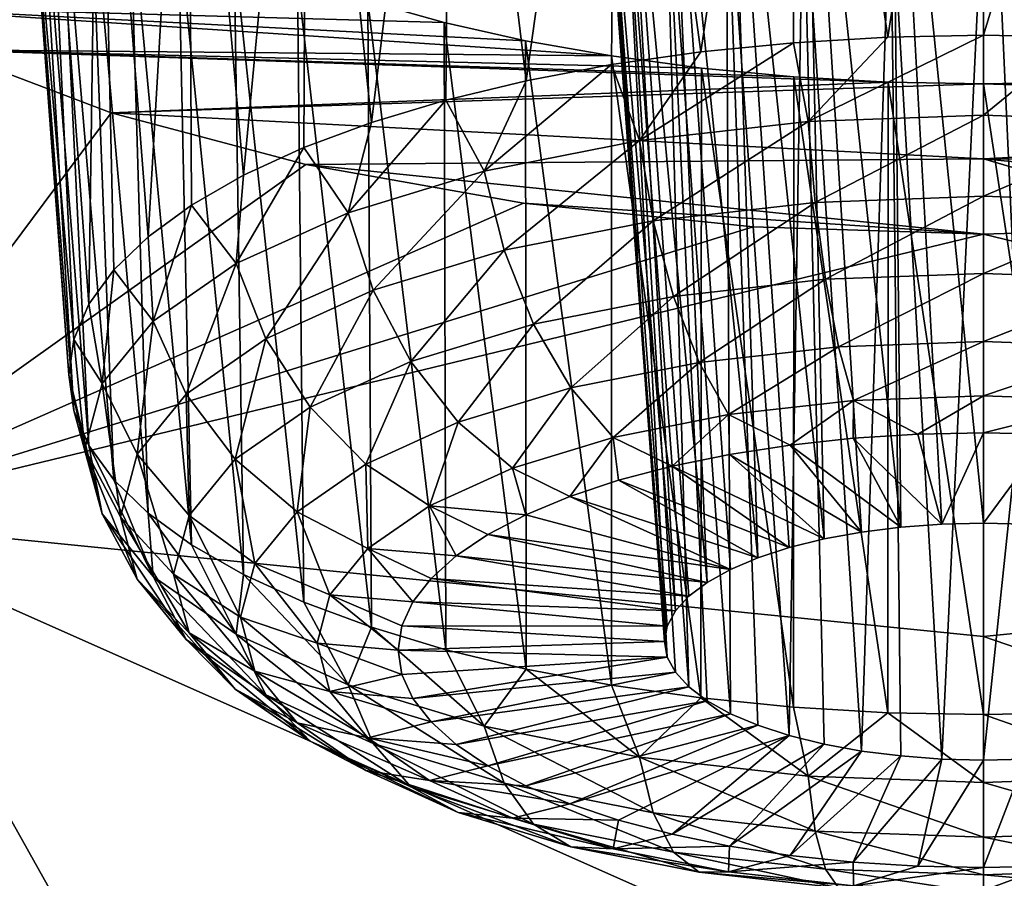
# Model space of a CAD drawing. Header units: metres. Extents: x -90 to 304, y -90 to 74.
# Tile 371 of 570: x 238.49 to 240.03, y 9.05 to 10.4. Entities that reach past the tile are written whole.
import ezdxf

# ---------------------------------------------------------------- set-up
doc = ezdxf.new("R2010")
doc.units = ezdxf.units.M
doc.layers.add('solid_21662050_350', color=7, linetype='CONTINUOUS')

msp = doc.modelspace()

# ---------------------------------------------------------------- linework, layer by layer
at = {"layer": 'solid_21662050_350'}
for points in [[(239.706375, 11.344092, 139.472504), (240, 11.353424, 139.445206), (239.850143, 10.371011, 139.138016)], [(239.850143, 10.371011, 139.138016), (240, 11.353424, 139.445206), (240, 10.373928, 139.130722)], [(240.293655, 11.344091, 139.472504), (240, 10.373928, 139.130722), (240, 11.353424, 139.445206)], [(239.424698, 11.316455, 139.553009), (239.706375, 11.344092, 139.472504), (239.556961, 10.347869, 139.195877)], [(239.706375, 11.344092, 139.472504), (239.70192, 10.362293, 139.159805), (239.556961, 10.347869, 139.195877)], [(239.706375, 11.344092, 139.472504), (239.850143, 10.371011, 139.138016), (239.70192, 10.362293, 139.159805)], [(240.293655, 11.344091, 139.472504), (240.149857, 10.371011, 139.138016), (240, 10.373928, 139.130722)], [(239.166031, 11.271546, 139.682861), (239.424698, 11.316455, 139.553009), (239.283157, 10.302596, 139.309067)], [(239.424698, 11.316455, 139.553009), (239.41687, 10.327897, 139.245804), (239.283157, 10.302596, 139.309067)], [(239.424698, 11.316455, 139.553009), (239.556961, 10.347869, 139.195877), (239.41687, 10.327897, 139.245804)], [(238.939743, 11.210897, 139.856369), (239.166031, 11.271546, 139.682861), (239.04068, 10.237172, 139.472641)], [(239.166031, 11.271546, 139.682861), (239.157303, 10.272243, 139.384949), (239.04068, 10.237172, 139.472641)], [(239.166031, 11.271546, 139.682861), (239.283157, 10.302596, 139.309067), (239.157303, 10.272243, 139.384949)], [(238.753403, 11.136366, 140.066833), (238.939743, 11.210897, 139.856369), (238.840134, 10.154455, 139.679443)], [(238.939743, 11.210897, 139.856369), (238.93457, 10.197765, 139.571152), (238.840134, 10.154455, 139.679443)], [(238.939743, 11.210897, 139.856369), (239.04068, 10.237172, 139.472641), (238.93457, 10.197765, 139.571152)], [(238.613159, 11.050035, 140.307053), (238.753403, 11.136366, 140.066833), (238.690262, 10.058061, 139.920441)], [(238.753403, 11.136366, 140.066833), (238.758392, 10.107716, 139.796295), (238.690262, 10.058061, 139.920441)], [(238.753403, 11.136366, 140.066833), (238.840134, 10.154455, 139.679443), (238.758392, 10.107716, 139.796295)], [(238.5242, 10.954259, 140.569382), (238.613159, 11.050035, 140.307053), (238.597641, 9.952201, 140.185104)], [(238.613159, 11.050035, 140.307053), (238.63649, 10.006032, 140.050522), (238.597641, 9.952201, 140.185104)], [(238.613159, 11.050035, 140.307053), (238.690262, 10.058061, 139.920441), (238.63649, 10.006032, 140.050522)], [(239.855026, 11.037604, 140.30751), (239.718719, 11.020031, 140.356049), (239.87059, 9.60282, 139.846252)], [(239.855026, 11.037604, 140.30751), (240, 9.609147, 139.830429), (240, 11.043582, 140.29097)], [(239.855026, 11.037604, 140.30751), (239.934738, 9.607559, 139.834396), (240, 9.609147, 139.830429)], [(239.855026, 11.037604, 140.30751), (239.87059, 9.60282, 139.846252), (239.934738, 9.607559, 139.834396)], [(240, 11.043582, 140.29097), (240, 9.609147, 139.830429), (240.065262, 9.607559, 139.834396)], [(240.144882, 11.037611, 140.307495), (240, 11.043582, 140.29097), (240.065262, 9.607559, 139.834396)], [(239.718719, 11.020031, 140.356049), (239.598969, 10.991884, 140.433487), (239.75, 9.58427, 139.892624)], [(239.718719, 11.020031, 140.356049), (239.75, 9.58427, 139.892624), (239.80867, 9.595015, 139.865753)], [(239.718719, 11.020031, 140.356049), (239.80867, 9.595015, 139.865753), (239.87059, 9.60282, 139.846252)], [(239.598969, 10.991884, 140.433487), (239.502411, 10.954696, 140.535217), (239.646454, 9.554762, 139.9664)], [(239.598969, 10.991884, 140.433487), (239.646454, 9.554762, 139.9664), (239.695618, 9.570776, 139.926361)], [(239.598969, 10.991884, 140.433487), (239.695618, 9.570776, 139.926361), (239.75, 9.58427, 139.892624)], [(238.490891, 10.851887, 140.845261), (238.5242, 10.954259, 140.569382), (238.574173, 9.897158, 140.322723)], [(238.5242, 10.954259, 140.569382), (238.597641, 9.952201, 140.185104), (238.574173, 9.897158, 140.322723)], [(239.502411, 10.954696, 140.535217), (239.434311, 10.910403, 140.655594), (239.566986, 9.516308, 140.062546)], [(239.502411, 10.954696, 140.535217), (239.566986, 9.516308, 140.062546), (239.603317, 9.536501, 140.012054)], [(239.502411, 10.954696, 140.535217), (239.603317, 9.536501, 140.012054), (239.646454, 9.554762, 139.9664)], [(239.434311, 10.910403, 140.655594), (239.39859, 10.861277, 140.788086), (239.517044, 9.471523, 140.174515)], [(239.434311, 10.910403, 140.655594), (239.517044, 9.471523, 140.174515), (239.538055, 9.494518, 140.11702)], [(239.434311, 10.910403, 140.655594), (239.538055, 9.494518, 140.11702), (239.566986, 9.516308, 140.062546)], [(238.490891, 10.851887, 140.845261), (238.574173, 9.897158, 140.322723), (238.566315, 9.841504, 140.461868)], [(238.49614, 10.799475, 140.984833), (238.490891, 10.851887, 140.845261), (238.566315, 9.841504, 140.461868)], [(239.39859, 10.861277, 140.788086), (239.39772, 10.810013, 140.925278), (239.5, 9.423464, 140.294662)], [(239.39859, 10.861277, 140.788086), (239.5, 9.423464, 140.294662), (239.504272, 9.4477, 140.23407)], [(239.39859, 10.861277, 140.788086), (239.504272, 9.4477, 140.23407), (239.517044, 9.471523, 140.174515)], [(239.39772, 10.810013, 140.925278), (239.504272, 9.399227, 140.35527), (239.5, 9.423464, 140.294662)], [(239.39772, 10.810013, 140.925278), (239.432098, 10.759755, 141.058762), (239.504272, 9.399227, 140.35527)], [(238.49614, 10.799475, 140.984833), (238.566315, 9.841504, 140.461868), (238.574173, 9.785851, 140.601013)], [(238.516113, 10.747108, 141.123199), (238.49614, 10.799475, 140.984833), (238.574173, 9.785851, 140.601013)], [(239.432098, 10.759755, 141.058762), (239.538055, 9.352408, 140.472321), (239.517044, 9.375403, 140.414825)], [(239.432098, 10.759755, 141.058762), (239.49971, 10.713601, 141.180466), (239.538055, 9.352408, 140.472321)], [(239.432098, 10.759755, 141.058762), (239.517044, 9.375403, 140.414825), (239.504272, 9.399227, 140.35527)], [(238.516113, 10.747108, 141.123199), (238.574173, 9.785851, 140.601013), (238.597641, 9.730807, 140.738632)], [(238.550613, 10.695373, 141.258865), (238.516113, 10.747108, 141.123199), (238.597641, 9.730807, 140.738632)], [(239.49971, 10.713601, 141.180466), (239.603317, 9.310426, 140.577286), (239.566986, 9.33062, 140.526794)], [(239.49971, 10.713601, 141.180466), (239.596634, 10.674345, 141.283356), (239.603317, 9.310426, 140.577286)], [(239.49971, 10.713601, 141.180466), (239.566986, 9.33062, 140.526794), (239.538055, 9.352408, 140.472321)], [(237.607452, 10.69474, 214.472244), (236.899963, 6.461707, 220.992294), (240, 6.41942, 221.109741)], [(237.607452, 10.69474, 214.472244), (240, 6.41942, 221.109741), (240, 10.663371, 214.559372)], [(238.550613, 10.695373, 141.258865), (238.597641, 9.730807, 140.738632), (238.63649, 9.676976, 140.87323)], [(238.59935, 10.644773, 141.390625), (238.550613, 10.695373, 141.258865), (238.63649, 9.676976, 140.87323)], [(242.393082, 10.69353, 214.474213), (240, 10.663371, 214.559372), (242.95726, 6.456635, 221.00473)], [(239.596634, 10.674345, 141.283356), (239.695618, 9.276151, 140.662979), (239.646454, 9.292165, 140.62294)], [(239.596634, 10.674345, 141.283356), (239.717178, 10.644409, 141.361435), (239.695618, 9.276151, 140.662979)], [(239.596634, 10.674345, 141.283356), (239.646454, 9.292165, 140.62294), (239.603317, 9.310426, 140.577286)], [(240, 10.663371, 214.559372), (240, 6.41942, 221.109741), (242.95726, 6.456635, 221.00473)], [(238.59935, 10.644773, 141.390625), (238.63649, 9.676976, 140.87323), (238.690262, 9.624949, 141.003296)], [(238.661789, 10.59587, 141.517105), (238.59935, 10.644773, 141.390625), (238.690262, 9.624949, 141.003296)], [(239.717178, 10.644409, 141.361435), (239.75, 9.262658, 140.696716), (239.695618, 9.276151, 140.662979)], [(239.717178, 10.644409, 141.361435), (239.80867, 9.251912, 140.723572), (239.75, 9.262658, 140.696716)], [(239.717178, 10.644409, 141.361435), (239.854324, 10.625658, 141.410187), (239.80867, 9.251912, 140.723572)], [(239.854324, 10.625658, 141.410187), (239.87059, 9.244107, 140.743088), (239.80867, 9.251912, 140.723572)], [(239.854324, 10.625658, 141.410187), (239.934738, 9.239368, 140.754944), (239.87059, 9.244107, 140.743088)], [(239.854324, 10.625658, 141.410187), (240, 10.619274, 141.426758), (239.934738, 9.239368, 140.754944)], [(240.14566, 10.625655, 141.410187), (240.065262, 9.239368, 140.754944), (240, 9.23778, 140.758911)], [(240.14566, 10.625655, 141.410187), (240, 9.23778, 140.758911), (240, 10.619274, 141.426758)], [(240, 10.619274, 141.426758), (240, 9.23778, 140.758911), (239.934738, 9.239368, 140.754944)], [(238.661789, 10.59587, 141.517105), (238.690262, 9.624949, 141.003296), (238.758392, 9.575293, 141.127457)], [(238.73735, 10.549162, 141.637146), (238.661789, 10.59587, 141.517105), (238.758392, 9.575293, 141.127457)], [(238.73735, 10.549162, 141.637146), (238.758392, 9.575293, 141.127457), (238.840134, 9.528554, 141.244308)], [(238.825302, 10.505173, 141.749542), (238.73735, 10.549162, 141.637146), (238.840134, 9.528554, 141.244308)], [(238.825302, 10.505173, 141.749542), (238.840134, 9.528554, 141.244308), (238.93457, 9.485244, 141.352585)], [(238.924805, 10.464364, 141.853256), (238.825302, 10.505173, 141.749542), (238.93457, 9.485244, 141.352585)], [(238.924805, 10.464364, 141.853256), (238.93457, 9.485244, 141.352585), (239.04068, 9.445837, 141.451111)], [(239.034851, 10.427199, 141.947266), (238.924805, 10.464364, 141.853256), (239.04068, 9.445837, 141.451111)], [(239.154373, 10.394097, 142.03064), (238.236221, 10.419333, 142.001129), (239.034851, 10.427199, 141.947266)], [(239.417099, 10.3415, 142.16246), (238.371628, 10.351286, 142.171722), (238.236221, 10.419333, 142.001129)], [(239.282227, 10.365419, 142.102615), (238.236221, 10.419333, 142.001129), (239.154373, 10.394097, 142.03064)], [(239.417099, 10.3415, 142.16246), (238.236221, 10.419333, 142.001129), (239.282227, 10.365419, 142.102615)], [(239.034851, 10.427199, 141.947266), (239.04068, 9.445837, 141.451111), (239.157303, 9.410765, 141.538803)], [(239.154373, 10.394097, 142.03064), (239.034851, 10.427199, 141.947266), (239.157303, 9.410765, 141.538803)], [(239.154373, 10.394097, 142.03064), (239.157303, 9.410765, 141.538803), (239.283157, 9.380412, 141.614685)], [(239.282227, 10.365419, 142.102615), (239.154373, 10.394097, 142.03064), (239.283157, 9.380412, 141.614685)], [(239.725159, 10.238869, 139.13269), (239.850143, 10.371011, 139.138016), (240, 10.373928, 139.130722)], [(240, 10.248921, 139.107559), (239.725159, 10.238869, 139.13269), (240, 10.373928, 139.130722)], [(240, 10.248921, 139.107559), (240, 10.373928, 139.130722), (240.149857, 10.371011, 139.138016)], [(239.282227, 10.365419, 142.102615), (239.283157, 9.380412, 141.614685), (239.41687, 9.355111, 141.677948)], [(239.417099, 10.3415, 142.16246), (239.282227, 10.365419, 142.102615), (239.41687, 9.355111, 141.677948)], [(239.460892, 10.209097, 139.207123), (239.556961, 10.347869, 139.195877), (239.70192, 10.362293, 139.159805)], [(239.725159, 10.238869, 139.13269), (239.460892, 10.209097, 139.207123), (239.70192, 10.362293, 139.159805)], [(239.725159, 10.238869, 139.13269), (239.70192, 10.362293, 139.159805), (239.850143, 10.371011, 139.138016)], [(240.274841, 10.238869, 139.13269), (240, 10.248921, 139.107559), (240.149857, 10.371011, 139.138016)], [(238.371628, 10.351286, 142.171722), (238.632721, 10.252307, 142.417526), (238.158615, 9.616278, 144.06572)], [(239.850632, 10.300695, 142.264191), (238.632721, 10.252307, 142.417526), (238.371628, 10.351286, 142.171722)], [(239.557755, 10.322601, 142.209625), (238.371628, 10.351286, 142.171722), (239.417099, 10.3415, 142.16246)], [(239.702713, 10.30895, 142.243637), (238.371628, 10.351286, 142.171722), (239.557755, 10.322601, 142.209625)], [(239.850632, 10.300695, 142.264191), (238.371628, 10.351286, 142.171722), (239.702713, 10.30895, 142.243637)], [(239.460892, 10.209097, 139.207123), (239.41687, 10.327897, 139.245804), (239.556961, 10.347869, 139.195877)], [(239.217331, 10.160751, 139.328003), (239.283157, 10.302596, 139.309067), (239.41687, 10.327897, 139.245804)], [(239.460892, 10.209097, 139.207123), (239.217331, 10.160751, 139.328003), (239.41687, 10.327897, 139.245804)], [(239.417099, 10.3415, 142.16246), (239.41687, 9.355111, 141.677948), (239.556976, 9.33514, 141.727875)], [(239.557755, 10.322601, 142.209625), (239.417099, 10.3415, 142.16246), (239.556976, 9.33514, 141.727875)], [(239.557755, 10.322601, 142.209625), (239.556976, 9.33514, 141.727875), (239.70192, 9.320716, 141.763931)], [(239.702713, 10.30895, 142.243637), (239.557755, 10.322601, 142.209625), (239.70192, 9.320716, 141.763931)], [(239.850632, 10.300695, 142.264191), (240, 10.297934, 142.271057), (238.632721, 10.252307, 142.417526)], [(240, 10.18026, 142.577042), (238.632721, 10.252307, 142.417526), (240, 10.297934, 142.271057)], [(239.217331, 10.160751, 139.328003), (239.157303, 10.272243, 139.384949), (239.283157, 10.302596, 139.309067)], [(239.702713, 10.30895, 142.243637), (239.70192, 9.320716, 141.763931), (239.850143, 9.311998, 141.785736)], [(239.850632, 10.300695, 142.264191), (239.702713, 10.30895, 142.243637), (239.850143, 9.311998, 141.785736)], [(239.850632, 10.300695, 142.264191), (239.850143, 9.311998, 141.785736), (240, 9.309081, 141.79303)], [(239.850632, 10.300695, 142.264191), (240, 9.309081, 141.79303), (240, 10.297934, 142.271057)], [(240.149368, 10.300695, 142.264191), (241.367157, 10.252264, 142.417633), (240, 10.297934, 142.271057)], [(240.149368, 10.300695, 142.264191), (240, 10.297934, 142.271057), (240.149857, 9.311998, 141.785736)], [(240, 10.18026, 142.577042), (240, 10.297934, 142.271057), (241.367157, 10.252264, 142.417633)], [(240, 10.297934, 142.271057), (240, 9.309081, 141.79303), (240.149857, 9.311998, 141.785736)], [(239.00386, 10.095689, 139.490662), (239.04068, 10.237172, 139.472641), (239.157303, 10.272243, 139.384949)], [(239.217331, 10.160751, 139.328003), (239.00386, 10.095689, 139.490662), (239.157303, 10.272243, 139.384949)], [(238.632721, 10.252307, 142.417526), (238.937561, 10.171184, 142.617004), (238.158615, 9.616278, 144.06572)], [(240, 10.18026, 142.577042), (238.937561, 10.171184, 142.617004), (238.632721, 10.252307, 142.417526)], [(240, 10.18026, 142.577042), (241.367157, 10.252264, 142.417633), (241.062271, 10.171142, 142.617096)], [(239.00386, 10.095689, 139.490662), (238.93457, 10.197765, 139.571152), (239.04068, 10.237172, 139.472641)], [(239.482285, 10.083244, 139.212418), (239.460892, 10.209097, 139.207123), (239.725159, 10.238869, 139.13269)], [(239.482285, 10.083244, 139.212418), (239.725159, 10.238869, 139.13269), (239.736069, 10.111834, 139.140945)], [(239.736069, 10.111834, 139.140945), (239.725159, 10.238869, 139.13269), (240, 10.248921, 139.107559)], [(239.736069, 10.111834, 139.140945), (240, 10.248921, 139.107559), (240, 10.121488, 139.116806)], [(240.274841, 10.238869, 139.13269), (240, 10.121488, 139.116806), (240, 10.248921, 139.107559)], [(240.263931, 10.111834, 139.140945), (240, 10.121488, 139.116806), (240.274841, 10.238869, 139.13269)], [(239.248398, 10.036817, 139.328491), (239.217331, 10.160751, 139.328003), (239.460892, 10.209097, 139.207123)], [(239.248398, 10.036817, 139.328491), (239.460892, 10.209097, 139.207123), (239.482285, 10.083244, 139.212418)], [(238.828659, 10.016409, 139.688889), (238.840134, 10.154455, 139.679443), (238.93457, 10.197765, 139.571152)], [(239.00386, 10.095689, 139.490662), (238.828659, 10.016409, 139.688889), (238.93457, 10.197765, 139.571152)], [(240, 10.18026, 142.577042), (240, 10.062216, 142.882355), (238.937561, 10.171184, 142.617004)], [(240, 10.18026, 142.577042), (240.36087, 10.073801, 142.854309), (240, 10.062216, 142.882355)], [(240, 10.18026, 142.577042), (241.062271, 10.171142, 142.617096), (240.721008, 10.110511, 142.765106)], [(240, 10.18026, 142.577042), (240.721008, 10.110511, 142.765106), (240.36087, 10.073801, 142.854309)], [(238.937561, 10.171184, 142.617004), (239.278824, 10.110542, 142.76503), (238.158615, 9.616278, 144.06572)], [(238.937561, 10.171184, 142.617004), (240, 10.062216, 142.882355), (239.278824, 10.110542, 142.76503)], [(239.043381, 9.974336, 139.484711), (239.00386, 10.095689, 139.490662), (239.217331, 10.160751, 139.328003)], [(239.043381, 9.974336, 139.484711), (239.217331, 10.160751, 139.328003), (239.248398, 10.036817, 139.328491)], [(238.828659, 10.016409, 139.688889), (238.758392, 10.107716, 139.796295), (238.840134, 10.154455, 139.679443)], [(239.278824, 10.110542, 142.76503), (239.639023, 10.073816, 142.854279), (238.158615, 9.616278, 144.06572)], [(239.278824, 10.110542, 142.76503), (240, 10.062216, 142.882355), (239.639023, 10.073816, 142.854279)], [(239.482285, 10.083244, 139.212418), (239.736069, 10.111834, 139.140945), (239.51413, 9.964665, 139.247772)], [(239.736069, 10.111834, 139.140945), (239.752304, 9.991497, 139.180695), (239.51413, 9.964665, 139.247772)], [(239.736069, 10.111834, 139.140945), (240, 10.121488, 139.116806), (239.752304, 9.991497, 139.180695)], [(240, 10.121488, 139.116806), (240, 10.000557, 139.158035), (239.752304, 9.991497, 139.180695)], [(240.263931, 10.111834, 139.140945), (240, 10.000557, 139.158035), (240, 10.121488, 139.116806)], [(240.263931, 10.111834, 139.140945), (240.247696, 9.991497, 139.180695), (240, 10.000557, 139.158035)], [(238.698471, 9.925961, 139.915024), (238.690262, 10.058061, 139.920441), (238.758392, 10.107716, 139.796295)], [(238.828659, 10.016409, 139.688889), (238.698471, 9.925961, 139.915024), (238.758392, 10.107716, 139.796295)], [(238.875137, 9.898203, 139.675049), (238.828659, 10.016409, 139.688889), (239.00386, 10.095689, 139.490662)], [(238.875137, 9.898203, 139.675049), (239.00386, 10.095689, 139.490662), (239.043381, 9.974336, 139.484711)], [(239.248398, 10.036817, 139.328491), (239.482285, 10.083244, 139.212418), (239.294617, 9.921093, 139.35672)], [(239.482285, 10.083244, 139.212418), (239.51413, 9.964665, 139.247772), (239.294617, 9.921093, 139.35672)], [(239.639023, 10.073816, 142.854279), (240, 10.062216, 142.882355), (238.158615, 9.616278, 144.06572)], [(240.36087, 10.073801, 142.854309), (241.84137, 9.61628, 144.06572), (240, 10.062216, 142.882355)], [(240, 10.062216, 142.882355), (240, 9.431397, 144.487732), (238.158615, 9.616278, 144.06572)], [(238.698471, 9.925961, 139.915024), (238.63649, 10.006032, 140.050522), (238.690262, 10.058061, 139.920441)], [(241.84137, 9.61628, 144.06572), (240, 9.431397, 144.487732), (240, 10.062216, 142.882355)], [(239.043381, 9.974336, 139.484711), (239.248398, 10.036817, 139.328491), (239.102219, 9.862455, 139.503326)], [(239.248398, 10.036817, 139.328491), (239.294617, 9.921093, 139.35672), (239.102219, 9.862455, 139.503326)], [(238.618301, 9.827818, 140.1604), (238.597641, 9.952201, 140.185104), (238.63649, 10.006032, 140.050522)], [(238.698471, 9.925961, 139.915024), (238.618301, 9.827818, 140.1604), (238.63649, 10.006032, 140.050522)], [(238.750122, 9.811343, 139.892212), (238.698471, 9.925961, 139.915024), (238.828659, 10.016409, 139.688889)], [(238.750122, 9.811343, 139.892212), (238.828659, 10.016409, 139.688889), (238.875137, 9.898203, 139.675049)], [(239.51413, 9.964665, 139.247772), (239.752304, 9.991497, 139.180695), (239.554321, 9.861105, 139.310898)], [(239.752304, 9.991497, 139.180695), (239.772797, 9.885716, 139.249359), (239.554321, 9.861105, 139.310898)], [(239.752304, 9.991497, 139.180695), (240, 10.000557, 139.158035), (239.772797, 9.885716, 139.249359)], [(240, 10.000557, 139.158035), (240, 9.894027, 139.228577), (239.772797, 9.885716, 139.249359)], [(240.247696, 9.991497, 139.180695), (240, 9.894027, 139.228577), (240, 10.000557, 139.158035)], [(240.247696, 9.991497, 139.180695), (240.227203, 9.885716, 139.249359), (240, 9.894027, 139.228577)], [(238.875137, 9.898203, 139.675049), (239.043381, 9.974336, 139.484711), (238.944321, 9.791004, 139.681961)], [(239.043381, 9.974336, 139.484711), (239.102219, 9.862455, 139.503326), (238.944321, 9.791004, 139.681961)], [(239.294617, 9.921093, 139.35672), (239.51413, 9.964665, 139.247772), (239.352982, 9.821138, 139.410812)], [(239.51413, 9.964665, 139.247772), (239.554321, 9.861105, 139.310898), (239.352982, 9.821138, 139.410812)], [(238.618301, 9.827818, 140.1604), (238.574173, 9.897158, 140.322723), (238.597641, 9.952201, 140.185104)], [(238.673141, 9.717095, 140.127853), (238.618301, 9.827818, 140.1604), (238.698471, 9.925961, 139.915024)], [(238.673141, 9.717095, 140.127853), (238.698471, 9.925961, 139.915024), (238.750122, 9.811343, 139.892212)], [(239.102219, 9.862455, 139.503326), (239.294617, 9.921093, 139.35672), (239.176498, 9.767352, 139.545288)], [(239.294617, 9.921093, 139.35672), (239.352982, 9.821138, 139.410812), (239.176498, 9.767352, 139.545288)], [(238.591232, 9.725753, 140.415573), (238.566315, 9.841504, 140.461868), (238.574173, 9.897158, 140.322723)], [(238.618301, 9.827818, 140.1604), (238.591232, 9.725753, 140.415573), (238.574173, 9.897158, 140.322723)], [(238.750122, 9.811343, 139.892212), (238.875137, 9.898203, 139.675049), (238.826996, 9.709486, 139.885773)], [(238.875137, 9.898203, 139.675049), (238.944321, 9.791004, 139.681961), (238.826996, 9.709486, 139.885773)], [(239.554321, 9.861105, 139.310898), (239.772797, 9.885716, 139.249359), (239.600266, 9.779325, 139.397644)], [(239.772797, 9.885716, 139.249359), (239.796219, 9.801398, 139.342453), (239.600266, 9.779325, 139.397644)], [(239.772797, 9.885716, 139.249359), (240, 9.894027, 139.228577), (239.796219, 9.801398, 139.342453)], [(240, 9.894027, 139.228577), (240, 9.808852, 139.323822), (239.796219, 9.801398, 139.342453)], [(240.227203, 9.885716, 139.249359), (240, 9.808852, 139.323822), (240, 9.894027, 139.228577)], [(240.227203, 9.885716, 139.249359), (240.203781, 9.801398, 139.342453), (240, 9.808852, 139.323822)], [(238.944321, 9.791004, 139.681961), (239.102219, 9.862455, 139.503326), (239.031677, 9.701814, 139.709152)], [(239.102219, 9.862455, 139.503326), (239.176498, 9.767352, 139.545288), (239.031677, 9.701814, 139.709152)], [(239.352982, 9.821138, 139.410812), (239.554321, 9.861105, 139.310898), (239.419678, 9.743478, 139.487274)], [(239.554321, 9.861105, 139.310898), (239.600266, 9.779325, 139.397644), (239.419678, 9.743478, 139.487274)], [(238.618301, 9.623687, 140.670761), (238.574173, 9.785851, 140.601013), (238.566315, 9.841504, 140.461868)], [(238.591232, 9.725753, 140.415573), (238.618301, 9.623687, 140.670761), (238.566315, 9.841504, 140.461868)], [(238.647141, 9.619081, 140.37291), (238.591232, 9.725753, 140.415573), (238.618301, 9.827818, 140.1604)], [(238.647141, 9.619081, 140.37291), (238.618301, 9.827818, 140.1604), (238.673141, 9.717095, 140.127853)], [(239.176498, 9.767352, 139.545288), (239.352982, 9.821138, 139.410812), (239.261398, 9.695236, 139.60788)], [(239.352982, 9.821138, 139.410812), (239.419678, 9.743478, 139.487274), (239.261398, 9.695236, 139.60788)], [(238.673141, 9.717095, 140.127853), (238.750122, 9.811343, 139.892212), (238.754745, 9.621035, 140.106918)], [(238.750122, 9.811343, 139.892212), (238.826996, 9.709486, 139.885773), (238.754745, 9.621035, 140.106918)], [(239.796219, 9.801398, 139.342453), (240, 9.808852, 139.323822), (239.897278, 9.748497, 139.44278)], [(240, 9.808852, 139.323822), (240, 9.75064, 139.437408), (239.897278, 9.748497, 139.44278)], [(240.203781, 9.801398, 139.342453), (240, 9.75064, 139.437408), (240, 9.808852, 139.323822)], [(238.826996, 9.709486, 139.885773), (238.944321, 9.791004, 139.681961), (238.924057, 9.627041, 139.896088)], [(238.944321, 9.791004, 139.681961), (239.031677, 9.701814, 139.709152), (238.924057, 9.627041, 139.896088)], [(239.600266, 9.779325, 139.397644), (239.796219, 9.801398, 139.342453), (239.696991, 9.73152, 139.485214)], [(239.796219, 9.801398, 139.342453), (239.795853, 9.742097, 139.458771), (239.696991, 9.73152, 139.485214)], [(239.796219, 9.801398, 139.342453), (239.897278, 9.748497, 139.44278), (239.795853, 9.742097, 139.458771)], [(240.203781, 9.801398, 139.342453), (240.102722, 9.748497, 139.44278), (240, 9.75064, 139.437408)], [(238.618301, 9.623687, 140.670761), (238.597641, 9.730807, 140.738632), (238.574173, 9.785851, 140.601013)], [(239.419678, 9.743478, 139.487274), (239.600266, 9.779325, 139.397644), (239.511887, 9.698417, 139.567978)], [(239.600266, 9.779325, 139.397644), (239.601929, 9.716899, 139.521774), (239.511887, 9.698417, 139.567978)], [(239.600266, 9.779325, 139.397644), (239.696991, 9.73152, 139.485214), (239.601929, 9.716899, 139.521774)], [(239.031677, 9.701814, 139.709152), (239.176498, 9.767352, 139.545288), (239.1315, 9.636455, 139.754852)], [(239.176498, 9.767352, 139.545288), (239.261398, 9.695236, 139.60788), (239.1315, 9.636455, 139.754852)], [(239.261398, 9.695236, 139.60788), (239.419678, 9.743478, 139.487274), (239.351273, 9.650847, 139.68692)], [(239.419678, 9.743478, 139.487274), (239.427979, 9.676307, 139.62326), (239.351273, 9.650847, 139.68692)], [(239.419678, 9.743478, 139.487274), (239.511887, 9.698417, 139.567978), (239.427979, 9.676307, 139.62326)], [(239.87059, 9.60282, 139.846252), (239.696991, 9.73152, 139.485214), (239.795853, 9.742097, 139.458771)], [(239.934738, 9.607559, 139.834396), (239.795853, 9.742097, 139.458771), (239.897278, 9.748497, 139.44278)], [(239.934738, 9.607559, 139.834396), (239.87059, 9.60282, 139.846252), (239.795853, 9.742097, 139.458771)], [(239.934738, 9.607559, 139.834396), (239.897278, 9.748497, 139.44278), (240, 9.75064, 139.437408)], [(239.934738, 9.607559, 139.834396), (240, 9.75064, 139.437408), (240, 9.609147, 139.830429)], [(240, 9.609147, 139.830429), (240, 9.75064, 139.437408), (240.102722, 9.748497, 139.44278)], [(240.065262, 9.607559, 139.834396), (240, 9.609147, 139.830429), (240.102722, 9.748497, 139.44278)], [(238.673141, 9.521066, 140.617966), (238.618301, 9.623687, 140.670761), (238.591232, 9.725753, 140.415573)], [(238.673141, 9.521066, 140.617966), (238.591232, 9.725753, 140.415573), (238.647141, 9.619081, 140.37291)], [(238.698471, 9.525544, 140.916138), (238.63649, 9.676976, 140.87323), (238.597641, 9.730807, 140.738632)], [(238.618301, 9.623687, 140.670761), (238.698471, 9.525544, 140.916138), (238.597641, 9.730807, 140.738632)], [(239.80867, 9.595015, 139.865753), (239.601929, 9.716899, 139.521774), (239.696991, 9.73152, 139.485214)], [(239.87059, 9.60282, 139.846252), (239.80867, 9.595015, 139.865753), (239.696991, 9.73152, 139.485214)], [(238.647141, 9.619081, 140.37291), (238.673141, 9.717095, 140.127853), (238.730347, 9.529048, 140.336899)], [(238.673141, 9.717095, 140.127853), (238.754745, 9.621035, 140.106918), (238.730347, 9.529048, 140.336899)], [(238.754745, 9.621035, 140.106918), (238.826996, 9.709486, 139.885773), (238.857788, 9.545908, 140.098938)], [(238.826996, 9.709486, 139.885773), (238.924057, 9.627041, 139.896088), (238.857788, 9.545908, 140.098938)], [(239.75, 9.58427, 139.892624), (239.511887, 9.698417, 139.567978), (239.601929, 9.716899, 139.521774)], [(239.80867, 9.595015, 139.865753), (239.75, 9.58427, 139.892624), (239.601929, 9.716899, 139.521774)], [(238.924057, 9.627041, 139.896088), (239.031677, 9.701814, 139.709152), (239.034973, 9.56939, 139.922516)], [(239.031677, 9.701814, 139.709152), (239.1315, 9.636455, 139.754852), (239.034973, 9.56939, 139.922516)], [(239.1315, 9.636455, 139.754852), (239.261398, 9.695236, 139.60788), (239.282715, 9.622358, 139.758148)], [(239.261398, 9.695236, 139.60788), (239.351273, 9.650847, 139.68692), (239.282715, 9.622358, 139.758148)], [(239.695618, 9.570776, 139.926361), (239.427979, 9.676307, 139.62326), (239.511887, 9.698417, 139.567978)], [(239.75, 9.58427, 139.892624), (239.695618, 9.570776, 139.926361), (239.511887, 9.698417, 139.567978)], [(238.698471, 9.525544, 140.916138), (238.690262, 9.624949, 141.003296), (238.63649, 9.676976, 140.87323)], [(239.646454, 9.554762, 139.9664), (239.351273, 9.650847, 139.68692), (239.427979, 9.676307, 139.62326)], [(239.695618, 9.570776, 139.926361), (239.646454, 9.554762, 139.9664), (239.427979, 9.676307, 139.62326)], [(239.603317, 9.536501, 140.012054), (239.282715, 9.622358, 139.758148), (239.351273, 9.650847, 139.68692)], [(239.646454, 9.554762, 139.9664), (239.603317, 9.536501, 140.012054), (239.351273, 9.650847, 139.68692)], [(239.034973, 9.56939, 139.922516), (239.1315, 9.636455, 139.754852), (239.173401, 9.557757, 139.919662)], [(239.1315, 9.636455, 139.754852), (239.223175, 9.591198, 139.836044), (239.173401, 9.557757, 139.919662)], [(239.1315, 9.636455, 139.754852), (239.282715, 9.622358, 139.758148), (239.223175, 9.591198, 139.836044)], [(240, 8.797938, 146.059738), (238.071594, 8.76929, 146.171371), (238.158615, 9.616278, 144.06572)], [(240, 9.431397, 144.487732), (240, 8.797938, 146.059738), (238.158615, 9.616278, 144.06572)], [(238.750122, 9.426818, 140.853607), (238.698471, 9.525544, 140.916138), (238.618301, 9.623687, 140.670761)], [(238.750122, 9.426818, 140.853607), (238.618301, 9.623687, 140.670761), (238.673141, 9.521066, 140.617966)], [(238.647141, 9.619081, 140.37291), (238.730347, 9.529048, 140.336899), (238.754745, 9.437061, 140.566879)], [(238.673141, 9.521066, 140.617966), (238.647141, 9.619081, 140.37291), (238.754745, 9.437061, 140.566879)], [(238.828659, 9.435096, 141.142273), (238.758392, 9.575293, 141.127457), (238.690262, 9.624949, 141.003296)], [(238.698471, 9.525544, 140.916138), (238.828659, 9.435096, 141.142273), (238.690262, 9.624949, 141.003296)], [(238.730347, 9.529048, 140.336899), (238.754745, 9.621035, 140.106918), (238.835403, 9.461533, 140.309891)], [(238.754745, 9.621035, 140.106918), (238.857788, 9.545908, 140.098938), (238.835403, 9.461533, 140.309891)], [(238.857788, 9.545908, 140.098938), (238.924057, 9.627041, 139.896088), (238.975525, 9.496621, 140.104462)], [(238.924057, 9.627041, 139.896088), (239.034973, 9.56939, 139.922516), (238.975525, 9.496621, 140.104462)], [(239.603317, 9.536501, 140.012054), (239.223175, 9.591198, 139.836044), (239.282715, 9.622358, 139.758148)], [(241.84137, 9.61628, 144.06572), (241.928406, 8.769291, 146.171371), (240, 9.431397, 144.487732)], [(239.566986, 9.516308, 140.062546), (239.173401, 9.557757, 139.919662), (239.223175, 9.591198, 139.836044)], [(239.603317, 9.536501, 140.012054), (239.566986, 9.516308, 140.062546), (239.223175, 9.591198, 139.836044)], [(238.828659, 9.435096, 141.142273), (238.840134, 9.528554, 141.244308), (238.758392, 9.575293, 141.127457)], [(238.975525, 9.496621, 140.104462), (239.034973, 9.56939, 139.922516), (239.105545, 9.485744, 140.099701)], [(239.034973, 9.56939, 139.922516), (239.134033, 9.522458, 140.007904), (239.105545, 9.485744, 140.099701)], [(239.034973, 9.56939, 139.922516), (239.173401, 9.557757, 139.919662), (239.134033, 9.522458, 140.007904)], [(239.538055, 9.494518, 140.11702), (239.134033, 9.522458, 140.007904), (239.173401, 9.557757, 139.919662)], [(239.566986, 9.516308, 140.062546), (239.538055, 9.494518, 140.11702), (239.173401, 9.557757, 139.919662)], [(238.835403, 9.461533, 140.309891), (238.857788, 9.545908, 140.098938), (238.95546, 9.420944, 140.293655)], [(238.857788, 9.545908, 140.098938), (238.975525, 9.496621, 140.104462), (238.95546, 9.420944, 140.293655)], [(238.875137, 9.339958, 141.07077), (238.828659, 9.435096, 141.142273), (238.698471, 9.525544, 140.916138)], [(238.875137, 9.339958, 141.07077), (238.698471, 9.525544, 140.916138), (238.750122, 9.426818, 140.853607)], [(238.730347, 9.529048, 140.336899), (238.835403, 9.461533, 140.309891), (238.857788, 9.377157, 140.520844)], [(238.754745, 9.437061, 140.566879), (238.730347, 9.529048, 140.336899), (238.857788, 9.377157, 140.520844)], [(238.828659, 9.435096, 141.142273), (239.00386, 9.355816, 141.340485), (238.840134, 9.528554, 141.244308)], [(239.00386, 9.355816, 141.340485), (238.93457, 9.485244, 141.352585), (238.840134, 9.528554, 141.244308)], [(238.673141, 9.521066, 140.617966), (238.754745, 9.437061, 140.566879), (238.826996, 9.348609, 140.788025)], [(238.750122, 9.426818, 140.853607), (238.673141, 9.521066, 140.617966), (238.826996, 9.348609, 140.788025)], [(239.517044, 9.471523, 140.174515), (239.105545, 9.485744, 140.099701), (239.134033, 9.522458, 140.007904)], [(239.538055, 9.494518, 140.11702), (239.517044, 9.471523, 140.174515), (239.134033, 9.522458, 140.007904)], [(238.95546, 9.420944, 140.293655), (238.975525, 9.496621, 140.104462), (239.08255, 9.409928, 140.289261)], [(238.975525, 9.496621, 140.104462), (239.088318, 9.448076, 140.193878), (239.08255, 9.409928, 140.289261)], [(238.975525, 9.496621, 140.104462), (239.105545, 9.485744, 140.099701), (239.088318, 9.448076, 140.193878)], [(239.00386, 9.355816, 141.340485), (239.04068, 9.445837, 141.451111), (238.93457, 9.485244, 141.352585)], [(239.504272, 9.4477, 140.23407), (239.088318, 9.448076, 140.193878), (239.105545, 9.485744, 140.099701)], [(239.517044, 9.471523, 140.174515), (239.504272, 9.4477, 140.23407), (239.105545, 9.485744, 140.099701)], [(238.835403, 9.461533, 140.309891), (238.95546, 9.420944, 140.293655), (238.975525, 9.345267, 140.482864)], [(238.857788, 9.377157, 140.520844), (238.835403, 9.461533, 140.309891), (238.975525, 9.345267, 140.482864)], [(239.5, 9.423464, 140.294662), (239.08255, 9.409928, 140.289261), (239.088318, 9.448076, 140.193878)], [(239.504272, 9.4477, 140.23407), (239.5, 9.423464, 140.294662), (239.088318, 9.448076, 140.193878)], [(238.754745, 9.437061, 140.566879), (238.857788, 9.377157, 140.520844), (238.924057, 9.296024, 140.723694)], [(238.826996, 9.348609, 140.788025), (238.754745, 9.437061, 140.566879), (238.924057, 9.296024, 140.723694)], [(239.043381, 9.263825, 141.261108), (239.00386, 9.355816, 141.340485), (238.828659, 9.435096, 141.142273)], [(239.043381, 9.263825, 141.261108), (238.828659, 9.435096, 141.142273), (238.875137, 9.339958, 141.07077)], [(239.00386, 9.355816, 141.340485), (239.217331, 9.290753, 141.503143), (239.04068, 9.445837, 141.451111)], [(239.217331, 9.290753, 141.503143), (239.157303, 9.410765, 141.538803), (239.04068, 9.445837, 141.451111)], [(241.928406, 8.769291, 146.171371), (240, 8.797938, 146.059738), (240, 9.431397, 144.487732)], [(238.750122, 9.426818, 140.853607), (238.826996, 9.348609, 140.788025), (238.944321, 9.267092, 140.991837)], [(238.875137, 9.339958, 141.07077), (238.750122, 9.426818, 140.853607), (238.944321, 9.267092, 140.991837)], [(238.95546, 9.420944, 140.293655), (239.08255, 9.409928, 140.289261), (239.088318, 9.37178, 140.384628)], [(238.975525, 9.345267, 140.482864), (238.95546, 9.420944, 140.293655), (239.088318, 9.37178, 140.384628)], [(239.5, 9.423464, 140.294662), (239.504272, 9.399227, 140.35527), (239.08255, 9.409928, 140.289261)], [(239.504272, 9.399227, 140.35527), (239.088318, 9.37178, 140.384628), (239.08255, 9.409928, 140.289261)], [(239.217331, 9.290753, 141.503143), (239.283157, 9.380412, 141.614685), (239.157303, 9.410765, 141.538803)], [(239.504272, 9.399227, 140.35527), (239.105545, 9.334113, 140.478806), (239.088318, 9.37178, 140.384628)], [(239.504272, 9.399227, 140.35527), (239.517044, 9.375403, 140.414825), (239.105545, 9.334113, 140.478806)], [(238.857788, 9.377157, 140.520844), (238.975525, 9.345267, 140.482864), (239.034973, 9.272498, 140.664795)], [(238.924057, 9.296024, 140.723694), (238.857788, 9.377157, 140.520844), (239.034973, 9.272498, 140.664795)], [(238.975525, 9.345267, 140.482864), (239.088318, 9.37178, 140.384628), (239.105545, 9.334113, 140.478806)], [(239.517044, 9.375403, 140.414825), (239.134033, 9.297399, 140.570602), (239.105545, 9.334113, 140.478806)], [(239.517044, 9.375403, 140.414825), (239.538055, 9.352408, 140.472321), (239.134033, 9.297399, 140.570602)], [(239.217331, 9.290753, 141.503143), (239.460892, 9.242408, 141.624023), (239.283157, 9.380412, 141.614685)], [(239.460892, 9.242408, 141.624023), (239.41687, 9.355111, 141.677948), (239.283157, 9.380412, 141.614685)], [(239.248398, 9.201344, 141.417328), (239.217331, 9.290753, 141.503143), (239.00386, 9.355816, 141.340485)], [(239.248398, 9.201344, 141.417328), (239.00386, 9.355816, 141.340485), (239.043381, 9.263825, 141.261108)], [(239.460892, 9.242408, 141.624023), (239.556976, 9.33514, 141.727875), (239.41687, 9.355111, 141.677948)], [(238.826996, 9.348609, 140.788025), (238.924057, 9.296024, 140.723694), (239.031677, 9.221252, 140.910645)], [(238.944321, 9.267092, 140.991837), (238.826996, 9.348609, 140.788025), (239.031677, 9.221252, 140.910645)], [(238.875137, 9.339958, 141.07077), (238.944321, 9.267092, 140.991837), (239.102219, 9.195641, 141.170471)], [(239.043381, 9.263825, 141.261108), (238.875137, 9.339958, 141.07077), (239.102219, 9.195641, 141.170471)], [(238.975525, 9.345267, 140.482864), (239.105545, 9.334113, 140.478806), (239.134033, 9.297399, 140.570602)], [(239.034973, 9.272498, 140.664795), (238.975525, 9.345267, 140.482864), (239.134033, 9.297399, 140.570602)], [(239.538055, 9.352408, 140.472321), (239.173401, 9.262099, 140.658859), (239.134033, 9.297399, 140.570602)], [(239.538055, 9.352408, 140.472321), (239.566986, 9.33062, 140.526794), (239.173401, 9.262099, 140.658859)], [(239.566986, 9.33062, 140.526794), (239.223175, 9.228659, 140.742462), (239.173401, 9.262099, 140.658859)], [(239.566986, 9.33062, 140.526794), (239.603317, 9.310426, 140.577286), (239.223175, 9.228659, 140.742462)], [(239.460892, 9.242408, 141.624023), (239.725159, 9.212636, 141.698456), (239.556976, 9.33514, 141.727875)], [(239.725159, 9.212636, 141.698456), (239.70192, 9.320716, 141.763931), (239.556976, 9.33514, 141.727875)], [(239.603317, 9.310426, 140.577286), (239.282715, 9.197498, 140.820374), (239.223175, 9.228659, 140.742462)], [(239.603317, 9.310426, 140.577286), (239.646454, 9.292165, 140.62294), (239.282715, 9.197498, 140.820374)], [(239.725159, 9.212636, 141.698456), (239.850143, 9.311998, 141.785736), (239.70192, 9.320716, 141.763931)], [(239.725159, 9.212636, 141.698456), (240, 9.202583, 141.723587), (239.850143, 9.311998, 141.785736)], [(240, 9.202583, 141.723587), (240, 9.309081, 141.79303), (239.850143, 9.311998, 141.785736)], [(240.274841, 9.212636, 141.698456), (240.149857, 9.311998, 141.785736), (240, 9.309081, 141.79303)], [(240.274841, 9.212636, 141.698456), (240, 9.309081, 141.79303), (240, 9.202583, 141.723587)], [(238.924057, 9.296024, 140.723694), (239.034973, 9.272498, 140.664795), (239.1315, 9.205434, 140.832474)], [(239.031677, 9.221252, 140.910645), (238.924057, 9.296024, 140.723694), (239.1315, 9.205434, 140.832474)], [(239.034973, 9.272498, 140.664795), (239.134033, 9.297399, 140.570602), (239.173401, 9.262099, 140.658859)], [(239.646454, 9.292165, 140.62294), (239.351273, 9.169009, 140.891602), (239.282715, 9.197498, 140.820374)], [(239.646454, 9.292165, 140.62294), (239.695618, 9.276151, 140.662979), (239.351273, 9.169009, 140.891602)], [(239.482285, 9.154918, 141.533401), (239.460892, 9.242408, 141.624023), (239.217331, 9.290753, 141.503143)], [(239.482285, 9.154918, 141.533401), (239.217331, 9.290753, 141.503143), (239.248398, 9.201344, 141.417328)], [(238.944321, 9.267092, 140.991837), (239.031677, 9.221252, 140.910645), (239.176498, 9.155713, 141.074493)], [(239.102219, 9.195641, 141.170471), (238.944321, 9.267092, 140.991837), (239.176498, 9.155713, 141.074493)], [(239.034973, 9.272498, 140.664795), (239.173401, 9.262099, 140.658859), (239.223175, 9.228659, 140.742462)], [(239.1315, 9.205434, 140.832474), (239.034973, 9.272498, 140.664795), (239.223175, 9.228659, 140.742462)], [(239.043381, 9.263825, 141.261108), (239.102219, 9.195641, 141.170471), (239.294617, 9.137002, 141.317078)], [(239.248398, 9.201344, 141.417328), (239.043381, 9.263825, 141.261108), (239.294617, 9.137002, 141.317078)], [(239.695618, 9.276151, 140.662979), (239.427979, 9.14355, 140.955246), (239.351273, 9.169009, 140.891602)], [(239.695618, 9.276151, 140.662979), (239.511887, 9.12144, 141.010529), (239.427979, 9.14355, 140.955246)], [(239.695618, 9.276151, 140.662979), (239.75, 9.262658, 140.696716), (239.511887, 9.12144, 141.010529)], [(239.75, 9.262658, 140.696716), (239.601929, 9.102958, 141.056732), (239.511887, 9.12144, 141.010529)], [(239.75, 9.262658, 140.696716), (239.80867, 9.251912, 140.723572), (239.601929, 9.102958, 141.056732)], [(239.80867, 9.251912, 140.723572), (239.696991, 9.088337, 141.093292), (239.601929, 9.102958, 141.056732)], [(239.80867, 9.251912, 140.723572), (239.87059, 9.244107, 140.743088), (239.696991, 9.088337, 141.093292)], [(239.736069, 9.126328, 141.604874), (239.725159, 9.212636, 141.698456), (239.460892, 9.242408, 141.624023)], [(239.736069, 9.126328, 141.604874), (239.460892, 9.242408, 141.624023), (239.482285, 9.154918, 141.533401)], [(239.87059, 9.244107, 140.743088), (239.795853, 9.07776, 141.119736), (239.696991, 9.088337, 141.093292)], [(239.87059, 9.244107, 140.743088), (239.934738, 9.239368, 140.754944), (239.795853, 9.07776, 141.119736)], [(239.934738, 9.239368, 140.754944), (239.897278, 9.07136, 141.135742), (239.795853, 9.07776, 141.119736)], [(239.934738, 9.239368, 140.754944), (240, 9.23778, 140.758911), (239.897278, 9.07136, 141.135742)], [(240, 9.23778, 140.758911), (240, 9.069217, 141.141098), (239.897278, 9.07136, 141.135742)], [(240.065262, 9.239368, 140.754944), (240.102722, 9.07136, 141.135742), (240, 9.069217, 141.141098)], [(240, 9.23778, 140.758911), (240.065262, 9.239368, 140.754944), (240, 9.069217, 141.141098)], [(239.031677, 9.221252, 140.910645), (239.1315, 9.205434, 140.832474), (239.261398, 9.146651, 140.979446)], [(239.176498, 9.155713, 141.074493), (239.031677, 9.221252, 140.910645), (239.261398, 9.146651, 140.979446)], [(239.1315, 9.205434, 140.832474), (239.223175, 9.228659, 140.742462), (239.282715, 9.197498, 140.820374)], [(239.1315, 9.205434, 140.832474), (239.282715, 9.197498, 140.820374), (239.351273, 9.169009, 140.891602)], [(239.261398, 9.146651, 140.979446), (239.1315, 9.205434, 140.832474), (239.351273, 9.169009, 140.891602)], [(239.248398, 9.201344, 141.417328), (239.294617, 9.137002, 141.317078), (239.51413, 9.093431, 141.426025)], [(239.482285, 9.154918, 141.533401), (239.248398, 9.201344, 141.417328), (239.51413, 9.093431, 141.426025)], [(240, 9.116674, 141.629013), (240, 9.202583, 141.723587), (239.725159, 9.212636, 141.698456)], [(239.736069, 9.126328, 141.604874), (240, 9.116674, 141.629013), (239.725159, 9.212636, 141.698456)], [(240.263931, 9.126328, 141.604874), (240.274841, 9.212636, 141.698456), (240, 9.202583, 141.723587)], [(240.263931, 9.126328, 141.604874), (240, 9.202583, 141.723587), (240, 9.116674, 141.629013)], [(239.102219, 9.195641, 141.170471), (239.176498, 9.155713, 141.074493), (239.352982, 9.101928, 141.208969)], [(239.294617, 9.137002, 141.317078), (239.102219, 9.195641, 141.170471), (239.352982, 9.101928, 141.208969)], [(239.261398, 9.146651, 140.979446), (239.351273, 9.169009, 140.891602), (239.427979, 9.14355, 140.955246)], [(239.176498, 9.155713, 141.074493), (239.261398, 9.146651, 140.979446), (239.419678, 9.098411, 141.100052)], [(239.352982, 9.101928, 141.208969), (239.176498, 9.155713, 141.074493), (239.419678, 9.098411, 141.100052)], [(239.482285, 9.154918, 141.533401), (239.51413, 9.093431, 141.426025), (239.752304, 9.066599, 141.493103)], [(239.736069, 9.126328, 141.604874), (239.482285, 9.154918, 141.533401), (239.752304, 9.066599, 141.493103)], [(239.419678, 9.098411, 141.100052), (239.261398, 9.146651, 140.979446), (239.427979, 9.14355, 140.955246)], [(239.419678, 9.098411, 141.100052), (239.427979, 9.14355, 140.955246), (239.511887, 9.12144, 141.010529)], [(239.294617, 9.137002, 141.317078), (239.352982, 9.101928, 141.208969), (239.554321, 9.06196, 141.308899)], [(239.51413, 9.093431, 141.426025), (239.294617, 9.137002, 141.317078), (239.554321, 9.06196, 141.308899)], [(239.736069, 9.126328, 141.604874), (239.752304, 9.066599, 141.493103), (240, 9.057539, 141.515762)], [(239.736069, 9.126328, 141.604874), (240, 9.057539, 141.515762), (240, 9.116674, 141.629013)], [(240.263931, 9.126328, 141.604874), (240, 9.116674, 141.629013), (240.247696, 9.066599, 141.493103)], [(239.419678, 9.098411, 141.100052), (239.511887, 9.12144, 141.010529), (239.601929, 9.102958, 141.056732)], [(240.247696, 9.066599, 141.493103), (240, 9.116674, 141.629013), (240, 9.057539, 141.515762)], [(239.352982, 9.101928, 141.208969), (239.419678, 9.098411, 141.100052), (239.600266, 9.062564, 141.189682)], [(239.554321, 9.06196, 141.308899), (239.352982, 9.101928, 141.208969), (239.600266, 9.062564, 141.189682)], [(239.600266, 9.062564, 141.189682), (239.419678, 9.098411, 141.100052), (239.601929, 9.102958, 141.056732)], [(239.51413, 9.093431, 141.426025), (239.554321, 9.06196, 141.308899), (239.772797, 9.03735, 141.370422)], [(239.752304, 9.066599, 141.493103), (239.51413, 9.093431, 141.426025), (239.772797, 9.03735, 141.370422)], [(239.600266, 9.062564, 141.189682), (239.601929, 9.102958, 141.056732), (239.696991, 9.088337, 141.093292)], [(239.600266, 9.062564, 141.189682), (239.696991, 9.088337, 141.093292), (239.795853, 9.07776, 141.119736)], [(239.796219, 9.040489, 141.244858), (239.600266, 9.062564, 141.189682), (239.795853, 9.07776, 141.119736)], [(239.796219, 9.040489, 141.244858), (239.795853, 9.07776, 141.119736), (239.897278, 9.07136, 141.135742)], [(239.554321, 9.06196, 141.308899), (239.600266, 9.062564, 141.189682), (239.796219, 9.040489, 141.244858)], [(239.772797, 9.03735, 141.370422), (239.554321, 9.06196, 141.308899), (239.796219, 9.040489, 141.244858)], [(239.752304, 9.066599, 141.493103), (239.772797, 9.03735, 141.370422), (240, 9.029039, 141.391205)], [(239.752304, 9.066599, 141.493103), (240, 9.029039, 141.391205), (240, 9.057539, 141.515762)], [(239.796219, 9.040489, 141.244858), (239.897278, 9.07136, 141.135742), (240, 9.069217, 141.141098)], [(240, 9.033036, 141.263504), (239.796219, 9.040489, 141.244858), (240, 9.069217, 141.141098)], [(240.102722, 9.07136, 141.135742), (240, 9.033036, 141.263504), (240, 9.069217, 141.141098)], [(240.203781, 9.040489, 141.244858), (240, 9.033036, 141.263504), (240.102722, 9.07136, 141.135742)], [(240.247696, 9.066599, 141.493103), (240, 9.057539, 141.515762), (240.227203, 9.03735, 141.370422)], [(240.227203, 9.03735, 141.370422), (240, 9.057539, 141.515762), (240, 9.029039, 141.391205)]]:
    msp.add_3dface(points, dxfattribs=at)

doc.saveas('drawing.dxf')
